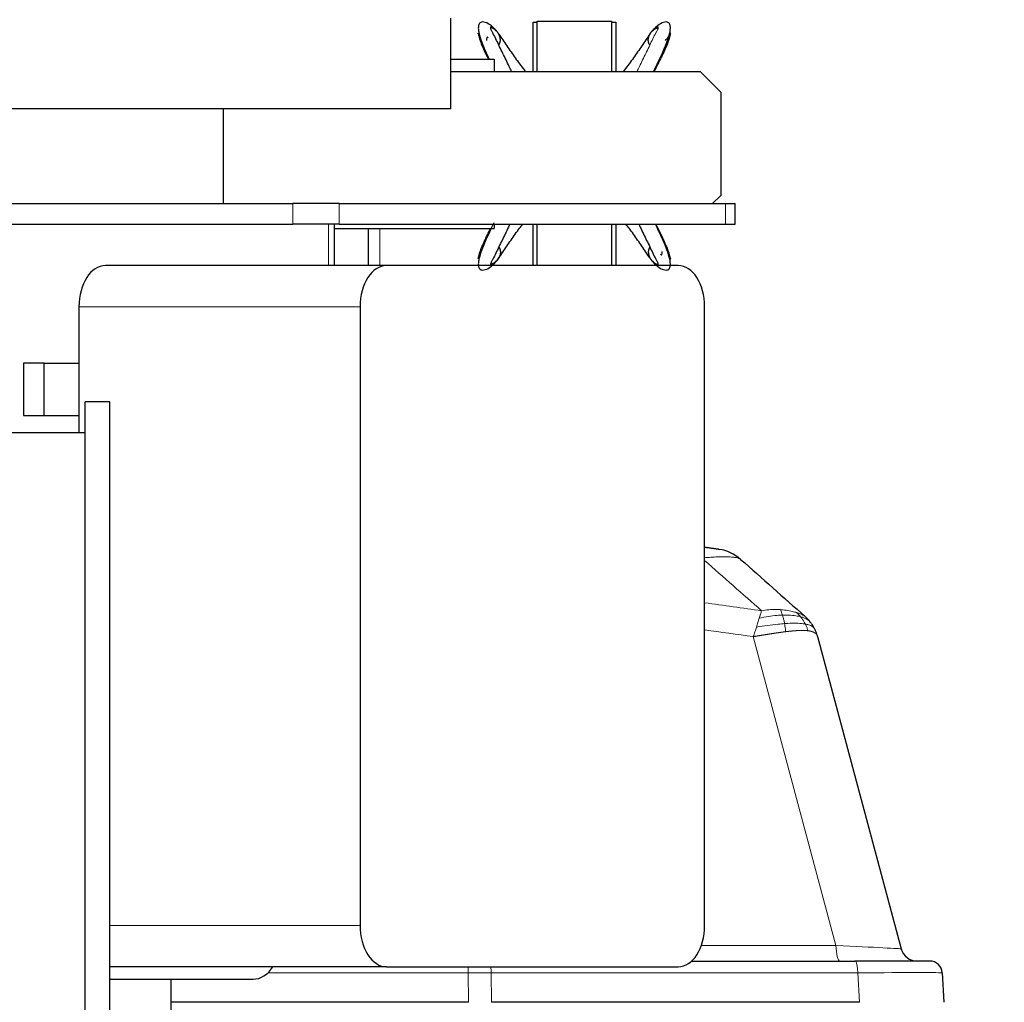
# Model space of a CAD drawing. Header units: inches. Extents: x 0 to 17820, y -10 to 12600.
# Tile 277 of 339: x 8896 to 9134, y 10613 to 10851. Entities that reach past the tile are written whole.
import ezdxf

# ---------------------------------------------------------------- set-up
doc = ezdxf.new("R2010")
doc.units = ezdxf.units.IN
doc.layers.add('1', color=7, linetype='Continuous', true_color=0xffffff)
doc.layers.add('254', color=7, linetype='Continuous', true_color=0xffffff)
doc.styles.add('latin_extended', font='simplex.shx')
doc.dimstyles.get("Standard").update_dxf_attribs({"dimtxt": 0.18, "dimasz": 0.18, "dimexe": 0.18, "dimexo": 0.0625, "dimgap": 0.09, "dimtad": 0, "dimtih": 1, "dimtoh": 1, "dimdec": 4, "dimzin": 0, "dimdsep": 46, "dimtxsty": 'Standard', "dimcen": 0.09, "dimadec": 0, "dimazin": 0, "dimtfac": 1, "dimtdec": 4, "dimtofl": 0, "dimtmove": 0, "dimatfit": 3, "dimfxl": 1, "dimtolj": 1, "dimtzin": 0, "dimarcsym": 0})

# ---------------------------------------------------------------- blocks, each defined once
blk = doc.blocks.new('_U3')
at = {"layer": '254', "color": 3, "linetype": 'Continuous', "lineweight": 13, "transparency": 16777216}
for p, q in [((7293.66, 10134.7), (7293.66, 11650.4)), ((9682.22, 8812.79), (9682.22, 11650.4)), ((7398.66, 11620.4), (9577.22, 11620.4))]:
    blk.add_line(p, q, dxfattribs=at)
at = {"layer": '254', "color": 3, "transparency": 16777216}
for points in [[(7398.66, 11637.9), (7398.66, 11602.9), (7293.66, 11620.4)], [(9577.22, 11602.9), (9577.22, 11637.9), (9682.22, 11620.4)]]:
    blk.add_solid(points, dxfattribs=at)
at = {"layer": 'Defpoints', "color": 0, "transparency": 16777216}
for p in [(9682.22, 11620.4), (7293.66, 10104.7), (9682.22, 8782.79)]:
    blk.add_point(p, dxfattribs=at)
at = {"layer": '254', "color": 2, "lineweight": 13, "transparency": 16777216, "insert": (8305.44, 11777.9), "char_height": 105, "attachment_point": 1, "style": 'latin_extended'}
blk.add_mtext('\\A1;2389', dxfattribs=at)
blk = doc.blocks.new('_U10')
at = {"layer": '254', "color": 3, "linetype": 'Continuous', "lineweight": 13, "transparency": 16777216}
for p, q in [((9387.37, 11148.4), (10092.85, 11148.4)), ((10062.85, 11043.4), (10062.85, 7677.9)), ((9033.32, 7572.9), (10092.85, 7572.9))]:
    blk.add_line(p, q, dxfattribs=at)
at = {"layer": '254', "color": 3, "transparency": 16777216}
for points in [[(10080.35, 11043.4), (10045.35, 11043.4), (10062.85, 11148.4)], [(10045.35, 7677.9), (10080.35, 7677.9), (10062.85, 7572.9)]]:
    blk.add_solid(points, dxfattribs=at)
at = {"layer": 'Defpoints', "color": 0, "transparency": 16777216}
for p in [(9357.37, 11148.4), (9003.32, 7572.9), (10062.85, 7572.9)]:
    blk.add_point(p, dxfattribs=at)
at = {"layer": '254', "color": 2, "lineweight": 13, "transparency": 16777216, "insert": (9905.35, 9175.65), "char_height": 105, "attachment_point": 1, "rotation": 90, "style": 'latin_extended'}
blk.add_mtext('\\A1;3575', dxfattribs=at)

msp = doc.modelspace()

# ---------------------------------------------------------------- linework, layer by layer
at = {"layer": '1', "color": 2, "linetype": 'Continuous', "lineweight": 25}
for p, q in [((9000.172, 10829.9), (9000.172, 10851.9)), ((9020.172, 10850.901), (9021.131, 10850.901)), ((9020.172, 10838.899), (9020.172, 10850.901)), ((9021.131, 10838.899), (9021.131, 10851.101)), ((9021.131, 10851.101), (9039.131, 10851.101)), ((9039.131, 10851.101), (9039.131, 10838.899)), ((9039.131, 10850.901), (9040.172, 10850.901)), ((9040.172, 10850.901), (9040.172, 10838.899)), ((9000.17, 10841.901), (9010.672, 10841.901)), ((9010.672, 10841.901), (9010.672, 10838.899)), ((9000.17, 10838.899), (9060.672, 10838.899)), ((9060.672, 10838.899), (9065.672, 10833.899)), ((9065.672, 10833.899), (9065.672, 10808.903)), ((9000.172, 10829.9), (8750.172, 10829.9)), ((8945.022, 10806.901), (8945.022, 10829.9)), ((9065.672, 10808.903), (9063.67, 10806.901)), ((8804.407, 10806.901), (8961.88, 10806.901)), ((8973.107, 10806.901), (8961.88, 10806.901)), ((8973.107, 10806.901), (9066.801, 10806.901)), ((9066.801, 10806.901), (9069.14, 10806.901)), ((9069.14, 10801.901), (9069.14, 10806.901)), ((8804.407, 10801.901), (8961.88, 10801.901)), ((8973.107, 10801.901), (8961.88, 10801.901)), ((8971.952, 10800.901), (9010.672, 10800.901)), ((8971.953, 10791.899), (8971.953, 10801.901)), ((8973.107, 10801.901), (9066.801, 10801.901)), ((8980.172, 10791.894), (8980.172, 10800.893)), ((9010.672, 10801.901), (9010.672, 10800.901)), ((9020.172, 10791.9), (9020.172, 10801.901)), ((9021.131, 10791.9), (9021.131, 10801.901)), ((9039.131, 10801.901), (9039.131, 10791.9)), ((9040.172, 10801.901), (9040.172, 10791.9)), ((9066.801, 10801.901), (9069.14, 10801.901)), ((8984.601, 10791.9), (8916.423, 10791.9)), ((9055.307, 10791.9), (8984.601, 10791.9)), ((8909.995, 10781.9), (8909.995, 10751.333)), ((8978.173, 10781.9), (8978.173, 10631.9)), ((9061.735, 10631.9), (9061.735, 10781.9)), ((8901.512, 10768.25), (8896.532, 10768.25)), ((8896.532, 10768.25), (8896.532, 10755.55)), ((8901.512, 10768.25), (8909.996, 10768.25)), ((8901.512, 10755.55), (8901.512, 10768.25)), ((8917.473, 10758.833), (8911.473, 10758.833)), ((8911.473, 10013.833), (8911.473, 10758.833)), ((8917.473, 10013.833), (8917.473, 10758.833)), ((8896.532, 10755.55), (8901.512, 10755.55)), ((8901.512, 10755.55), (8909.996, 10755.55)), ((8911.473, 10751.333), (8603.473, 10751.333)), ((9089.118, 10701.944), (9109.397, 10626.261)), ((8984.601, 10621.9), (8917.473, 10621.9)), ((8984.601, 10621.9), (9055.307, 10621.9)), ((9058.582, 10623.296), (9098.176, 10623.296)), ((9116.345, 10623.296), (9098.176, 10623.296)), ((9119.341, 10620.453), (9119.716, 10613.296)), ((8917.473, 10618.9), (8952.208, 10618.9)), ((8932.322, 10551.9), (8932.322, 10618.9)), ((9004.436, 10613.296), (8932.318, 10613.296)), ((9099.276, 10613.296), (9010.018, 10613.296))]:
    msp.add_line(p, q, dxfattribs=at)
at = {"layer": '1', "color": 110, "linetype": 'Continuous', "lineweight": 13}
for p, q in [((8961.88, 10806.901), (8961.88, 10801.901)), ((8973.107, 10806.901), (8973.107, 10801.901)), ((9066.801, 10806.901), (9066.801, 10801.901)), ((8970.549, 10801.901), (8970.549, 10791.899)), ((8982.972, 10800.889), (8982.972, 10791.889)), ((8978.173, 10781.9), (8909.995, 10781.9)), ((9093.583, 10627.087), (9073.528, 10701.934)), ((8978.173, 10631.9), (8917.473, 10631.9)), ((9060.94, 10627.087), (9093.583, 10627.087)), ((9004.384, 10620.453), (8955.834, 10620.453)), ((9004.436, 10613.296), (9004.384, 10620.453)), ((9098.901, 10620.453), (9009.966, 10620.453)), ((9009.966, 10620.453), (9010.018, 10613.296)), ((9099.276, 10613.296), (9098.901, 10620.453))]:
    msp.add_line(p, q, dxfattribs=at)
at = {"layer": '1', "color": 2, "linetype": 'Continuous', "lineweight": 25}
for centre, radius, start, end in [((9063.84, 10713.186), 10, 48.47557, 82.02027), ((9113.261, 10627.296), 4, 195, 270), ((9116.345, 10620.296), 3, 3, 90)]:
    msp.add_arc(centre, radius, start, end, dxfattribs=at)
for centre, major_axis, ratio, start_param, end_param in [((8916.423, 10781.9), (0, 10), 0.6427876, 0, 1.5707963), ((8984.601, 10781.9), (0, 10), 0.6427876, 0, 1.5707963), ((9055.307, 10781.9), (0, 10), 0.6427876, 4.712389, 6.2831853), ((8984.601, 10631.9), (0, 10), 0.6427876, 1.5707963, 3.1415927), ((9055.307, 10631.9), (0, 10), 0.6427876, 3.1415927, 4.712389), ((8952.208, 10626.901), (0, -8.001), 0.7660444, 0, 0.8955993)]:
    msp.add_ellipse(centre, major_axis=major_axis, ratio=ratio, start_param=start_param, end_param=end_param, dxfattribs=at)
at = {"layer": '1', "color": 110, "linetype": 'Continuous', "lineweight": 13}
for centre, major_axis, ratio, start_param, end_param in [((9088.414, 10627.296), (-20.983, 1.035), 0.00224, 3.1423129, 4.4636253), ((9094.549, 10627.296), (0, 4), 0.2419219, 1.6231562, 3.1415927), ((9004.279, 10620.296), (0, 3), 0.0348995, 4.7647489, 5.2766517), ((9009.241, 10620.296), (0, 3), 0.2419219, 4.7647489, 5.2766517), ((9098.176, 10620.296), (0, 3), 0.2419219, 4.7647489, 6.2831853), ((9003.434, 10620.296), (27.001, 0.022), 0.0057899, 1.3264408, 1.5355922), ((9092.312, 10620.296), (27.029, 0.157), 0.0045296, 0.000211, 1.3245207)]:
    msp.add_ellipse(centre, major_axis=major_axis, ratio=ratio, start_param=start_param, end_param=end_param, dxfattribs=at)
at = {"layer": '1', "color": 2, "linetype": 'Continuous', "lineweight": 25}
for points, degree, knots in [([(9011.186, 10848.821), (9010.666, 10849.452), (9009.701, 10850.35), (9008.395, 10850.955), (9007.634, 10850.947), (9007.13, 10850.726), (9006.848, 10850.178), (9006.832, 10849.305), (9006.995, 10847.949), (9007.832, 10845.485), (9008.804, 10843.309), (9009.46, 10841.923)], 3, [0, 0, 0, 0, 0.1429301, 0.265945, 0.3196378, 0.3684788, 0.4539883, 0.528663, 0.5936683, 0.7433464, 1, 1, 1, 1]), ([(9049.338, 10838.901), (9050.518, 10841.31), (9052.101, 10844.514), (9053.267, 10847.949), (9053.431, 10849.305), (9053.415, 10850.178), (9053.132, 10850.726), (9052.629, 10850.947), (9051.868, 10850.955), (9050.561, 10850.35), (9049.597, 10849.452), (9049.077, 10848.821)], 3, [0, 0, 0, 0, 0.3730421, 0.4992845, 0.5541118, 0.6170943, 0.6892153, 0.7304091, 0.775695, 0.879449, 1, 1, 1, 1]), ([(9011.815, 10847.982), (9011.721, 10848.158), (9011.525, 10848.468), (9011.288, 10848.752), (9011.016, 10849.002), (9010.687, 10849.226), (9010.394, 10849.39), (9010.241, 10849.461), (9010.082, 10849.521), (9009.919, 10849.566), (9009.784, 10849.593)], 5, [0, 0, 0, 0, 0, 0, 0.3727401, 0.6847556, 0.6847556, 0.6847556, 0.7419062, 1, 1, 1, 1, 1, 1]), ([(9014.928, 10838.963), (9014.736, 10839.348), (9014.278, 10840.275), (9013.564, 10841.737), (9012.784, 10843.343), (9012.016, 10844.934), (9011.271, 10846.493), (9010.669, 10847.728), (9010.272, 10848.495), (9010.058, 10848.893), (9009.941, 10849.115), (9009.885, 10849.236), (9009.869, 10849.272)], 3, [0, 0, 0, 0, 0.1038223, 0.2504123, 0.3970022, 0.5435922, 0.6901821, 0.8367721, 0.9100671, 0.9467146, 0.983362, 1, 1, 1, 1]), ([(9048.447, 10847.982), (9048.541, 10848.158), (9048.738, 10848.468), (9048.975, 10848.752), (9049.247, 10849.002), (9049.576, 10849.226), (9049.869, 10849.39), (9050.022, 10849.461), (9050.18, 10849.521), (9050.343, 10849.566), (9050.479, 10849.593)], 5, [0, 0, 0, 0, 0, 0, 0.3727401, 0.6847556, 0.6847556, 0.6847556, 0.7419062, 1, 1, 1, 1, 1, 1]), ([(9007.114, 10847.596), (9007.009, 10847.737), (9006.858, 10847.958), (9006.758, 10848.162), (9006.769, 10848.235), (9006.836, 10848.061), (9006.917, 10847.783), (9006.984, 10847.497), (9007.067, 10847.166), (9007.2, 10846.69), (9007.498, 10845.808), (9008.072, 10844.476), (9008.737, 10843.082), (9009.156, 10842.223), (9009.308, 10841.914)], 3, [0, 0, 0, 0, 0.1008329, 0.1816932, 0.2625536, 0.3434139, 0.3838441, 0.4242743, 0.4647045, 0.5051346, 0.585995, 0.7477157, 0.9094364, 1, 1, 1, 1]), ([(9009.27, 10847.066), (9009.252, 10847.088), (9009.13, 10847.229), (9009.018, 10847.296), (9008.889, 10847.114), (9008.823, 10846.702), (9008.794, 10846.445)], 3, [0, 0, 0, 0, 0.0370006, 0.2628933, 0.4797994, 1, 1, 1, 1]), ([(9011.809, 10845.371), (9011.901, 10845.484), (9012, 10845.642), (9012.076, 10845.813), (9012.129, 10845.993), (9012.181, 10846.286), (9012.207, 10846.59), (9012.186, 10846.959), (9012.105, 10847.32), (9011.975, 10847.664), (9011.864, 10847.892), (9011.815, 10847.982)], 5, [0, 0, 0, 0, 0, 0, 0.2638886, 0.3364025, 0.3364025, 0.3364025, 0.5400548, 0.8151422, 1, 1, 1, 1, 1, 1]), ([(9011.815, 10847.982), (9012.148, 10847.539), (9012.797, 10846.594), (9013.776, 10845.13), (9014.768, 10843.669), (9015.791, 10842.221), (9016.862, 10840.778), (9017.707, 10839.679), (9018.192, 10839.061), (9018.289, 10838.937)], 3, [0, 0, 0, 0, 0.160016, 0.320032, 0.480048, 0.640064, 0.80008, 0.960096, 1, 1, 1, 1]), ([(9048.447, 10847.982), (9048.114, 10847.539), (9047.465, 10846.594), (9046.487, 10845.13), (9045.494, 10843.669), (9044.472, 10842.221), (9043.401, 10840.778), (9042.555, 10839.679), (9042.071, 10839.061), (9041.973, 10838.937)], 3, [0, 0, 0, 0, 0.160016, 0.320032, 0.480048, 0.640064, 0.80008, 0.960096, 1, 1, 1, 1]), ([(9048.457, 10845.366), (9048.455, 10845.369), (9048.452, 10845.372), (9048.45, 10845.375), (9048.358, 10845.489), (9048.259, 10845.649), (9048.185, 10845.818), (9048.133, 10845.995), (9048.082, 10846.286), (9048.062, 10846.509), (9048.065, 10846.693), (9048.083, 10846.876), (9048.13, 10847.136), (9048.192, 10847.383), (9048.249, 10847.557), (9048.318, 10847.727), (9048.399, 10847.892), (9048.447, 10847.982)], 5, [0, 0, 0, 0, 0, 0, 0.0068692, 0.0068692, 0.0068692, 0.2655639, 0.3379128, 0.3379128, 0.3379128, 0.5411016, 0.6689564, 0.6689564, 0.6689564, 0.8155629, 1, 1, 1, 1, 1, 1]), ([(9052.228, 10846.464), (9052.491, 10846.773), (9052.982, 10847.36), (9053.382, 10847.911), (9053.504, 10848.162), (9053.493, 10848.235), (9053.426, 10848.061), (9053.346, 10847.783), (9053.278, 10847.497), (9053.196, 10847.166), (9053.063, 10846.69), (9052.765, 10845.808), (9052.191, 10844.476), (9051.411, 10842.842), (9050.598, 10841.186), (9049.955, 10839.892), (9049.587, 10839.15), (9049.495, 10838.966)], 3, [0, 0, 0, 0, 0.1071725, 0.214345, 0.2679313, 0.3215176, 0.3751038, 0.401897, 0.4286901, 0.4554832, 0.4822763, 0.5358626, 0.6430351, 0.7502076, 0.8573802, 0.9645527, 1, 1, 1, 1]), ([(9007.114, 10794.147), (9007.009, 10794.006), (9006.858, 10793.786), (9006.758, 10793.582), (9006.769, 10793.509), (9006.836, 10793.682), (9006.917, 10793.961), (9006.984, 10794.247), (9007.067, 10794.577), (9007.2, 10795.054), (9007.498, 10795.935), (9008.072, 10797.267), (9008.851, 10798.902), (9009.447, 10800.115), (9009.776, 10800.779), (9009.83, 10800.889)], 3, [0, 0, 0, 0, 0.0913988, 0.1646938, 0.2379888, 0.3112838, 0.3479312, 0.3845787, 0.4212262, 0.4578737, 0.5311687, 0.6777586, 0.8243486, 0.9709385, 1, 1, 1, 1]), ([(9010.64, 10802.26), (9009.556, 10800.048), (9008.098, 10797.043), (9006.995, 10793.795), (9006.832, 10792.438), (9006.848, 10791.565), (9007.13, 10791.018), (9007.634, 10790.797), (9008.395, 10790.788), (9009.701, 10791.393), (9010.666, 10792.291), (9011.186, 10792.923)], 3, [0, 0, 0, 0, 0.3536053, 0.4837614, 0.5402884, 0.6052236, 0.6795804, 0.7220513, 0.7687412, 0.8757117, 1, 1, 1, 1]), ([(9014.464, 10801.843), (9014.428, 10801.771), (9014.126, 10801.158), (9013.564, 10800.006), (9012.784, 10798.401), (9012.016, 10796.81), (9011.271, 10795.25), (9010.669, 10794.016), (9010.272, 10793.249), (9010.058, 10792.851), (9009.916, 10792.579), (9009.81, 10792.339), (9009.757, 10792.084), (9009.829, 10791.901), (9010.11, 10791.937), (9010.533, 10792.17), (9011.115, 10792.751), (9011.586, 10793.408), (9011.815, 10793.761)], 3, [0, 0, 0, 0, 0.0130767, 0.1117691, 0.2104614, 0.3091537, 0.407846, 0.5065384, 0.5558845, 0.5805576, 0.6052307, 0.6299038, 0.6545769, 0.703923, 0.7532692, 0.8026153, 0.9013077, 1, 1, 1, 1]), ([(9011.815, 10793.761), (9012.148, 10794.205), (9012.797, 10795.149), (9013.776, 10796.613), (9014.768, 10798.074), (9015.791, 10799.523), (9016.723, 10800.779), (9017.324, 10801.565), (9017.555, 10801.865)], 3, [0, 0, 0, 0, 0.1781698, 0.3563395, 0.5345093, 0.712679, 0.8908488, 1, 1, 1, 1]), ([(9048.447, 10793.761), (9048.114, 10794.205), (9047.465, 10795.149), (9046.487, 10796.613), (9045.494, 10798.074), (9044.472, 10799.523), (9043.539, 10800.779), (9042.939, 10801.565), (9042.707, 10801.865)], 3, [0, 0, 0, 0, 0.1781698, 0.3563395, 0.5345093, 0.712679, 0.8908488, 1, 1, 1, 1]), ([(9045.799, 10801.843), (9045.834, 10801.771), (9046.136, 10801.158), (9046.699, 10800.006), (9047.479, 10798.401), (9048.247, 10796.81), (9048.992, 10795.25), (9049.593, 10794.016), (9049.99, 10793.249), (9050.205, 10792.851), (9050.321, 10792.628), (9050.377, 10792.508), (9050.393, 10792.471)], 3, [0, 0, 0, 0, 0.0212136, 0.181316, 0.3414185, 0.501521, 0.6616234, 0.8217259, 0.9017771, 0.9418028, 0.9818284, 1, 1, 1, 1]), ([(9049.077, 10792.923), (9049.597, 10792.291), (9050.561, 10791.393), (9051.868, 10790.788), (9052.629, 10790.797), (9053.132, 10791.018), (9053.415, 10791.565), (9053.431, 10792.438), (9053.267, 10793.795), (9052.204, 10796.925), (9050.824, 10799.804), (9049.803, 10801.892)], 3, [0, 0, 0, 0, 0.1267744, 0.2358847, 0.2835086, 0.326829, 0.4026732, 0.4689072, 0.5265649, 0.6593246, 1, 1, 1, 1]), ([(9053.149, 10794.147), (9053.253, 10794.006), (9053.405, 10793.786), (9053.504, 10793.582), (9053.493, 10793.509), (9053.426, 10793.682), (9053.346, 10793.961), (9053.278, 10794.247), (9053.196, 10794.577), (9053.063, 10795.054), (9052.765, 10795.935), (9052.191, 10797.267), (9051.411, 10798.902), (9050.657, 10800.436), (9050.168, 10801.424), (9049.952, 10801.857)], 3, [0, 0, 0, 0, 0.0842169, 0.1517525, 0.2192882, 0.2868238, 0.3205916, 0.3543594, 0.3881272, 0.421895, 0.4894307, 0.6245019, 0.7595732, 0.8946444, 1, 1, 1, 1]), ([(9011.805, 10796.378), (9011.808, 10796.375), (9011.81, 10796.372), (9011.813, 10796.369), (9011.904, 10796.254), (9012.003, 10796.095), (9012.077, 10795.925), (9012.129, 10795.748), (9012.181, 10795.457), (9012.2, 10795.234), (9012.198, 10795.05), (9012.179, 10794.867), (9012.132, 10794.607), (9012.071, 10794.36), (9012.014, 10794.186), (9011.944, 10794.016), (9011.864, 10793.851), (9011.815, 10793.761)], 5, [0, 0, 0, 0, 0, 0, 0.0068692, 0.0068692, 0.0068692, 0.2655639, 0.3379128, 0.3379128, 0.3379128, 0.5411016, 0.6689564, 0.6689564, 0.6689564, 0.8155629, 1, 1, 1, 1, 1, 1]), ([(9048.453, 10796.373), (9048.362, 10796.26), (9048.262, 10796.102), (9048.187, 10795.93), (9048.134, 10795.751), (9048.082, 10795.457), (9048.055, 10795.153), (9048.076, 10794.784), (9048.157, 10794.424), (9048.287, 10794.08), (9048.399, 10793.851), (9048.447, 10793.761)], 5, [0, 0, 0, 0, 0, 0, 0.2638886, 0.3364025, 0.3364025, 0.3364025, 0.5400548, 0.8151422, 1, 1, 1, 1, 1, 1]), ([(9011.815, 10793.761), (9011.721, 10793.586), (9011.525, 10793.275), (9011.288, 10792.991), (9011.016, 10792.741), (9010.687, 10792.518), (9010.394, 10792.354), (9010.241, 10792.282), (9010.082, 10792.223), (9009.919, 10792.177), (9009.784, 10792.15)], 5, [0, 0, 0, 0, 0, 0, 0.3727401, 0.6847556, 0.6847556, 0.6847556, 0.7419062, 1, 1, 1, 1, 1, 1]), ([(9048.447, 10793.761), (9048.541, 10793.586), (9048.738, 10793.275), (9048.975, 10792.991), (9049.247, 10792.741), (9049.576, 10792.518), (9049.869, 10792.354), (9050.022, 10792.282), (9050.18, 10792.223), (9050.343, 10792.177), (9050.479, 10792.15)], 5, [0, 0, 0, 0, 0, 0, 0.3727401, 0.6847556, 0.6847556, 0.6847556, 0.7419062, 1, 1, 1, 1, 1, 1]), ([(9050.993, 10794.677), (9051.011, 10794.655), (9051.133, 10794.514), (9051.244, 10794.448), (9051.374, 10794.629), (9051.439, 10795.041), (9051.469, 10795.298)], 3, [0, 0, 0, 0, 0.0370006, 0.2628933, 0.4797994, 1, 1, 1, 1]), ([(9065.228, 10723.089), (9065.227, 10723.089), (9065.22, 10723.09), (9065.189, 10723.095), (9065.165, 10723.098), (9065.099, 10723.107), (9065.058, 10723.113), (9064.959, 10723.127), (9064.9, 10723.135), (9064.814, 10723.147), (9064.797, 10723.149), (9064.76, 10723.155), (9064.704, 10723.162), (9064.643, 10723.171), (9064.516, 10723.189), (9064.329, 10723.215), (9064.112, 10723.245), (9063.967, 10723.265), (9063.938, 10723.27), (9063.878, 10723.278), (9063.847, 10723.282), (9063.754, 10723.295), (9063.691, 10723.304), (9063.498, 10723.331), (9063.364, 10723.35), (9063.086, 10723.388), (9062.943, 10723.408), (9062.648, 10723.449), (9062.496, 10723.47), (9062.301, 10723.498), (9062.262, 10723.503), (9062.183, 10723.514), (9062.143, 10723.52), (9062.024, 10723.536), (9061.943, 10723.547), (9061.827, 10723.563), (9061.792, 10723.568), (9061.757, 10723.573)], 3, [0, 0, 0, 0, 0.0769539, 0.0769539, 0.1592383, 0.1592383, 0.2415227, 0.2415227, 0.3238072, 0.3238072, 0.3443783, 0.3443783, 0.3649494, 0.4060916, 0.4060916, 0.488376, 0.5706604, 0.5706604, 0.5912315, 0.5912315, 0.6118026, 0.6118026, 0.6529449, 0.6529449, 0.7352293, 0.7352293, 0.8175137, 0.8175137, 0.8997981, 0.8997981, 0.9203692, 0.9203692, 0.9409404, 0.9409404, 0.9820826, 0.9820826, 1, 1, 1, 1]), ([(9087.426, 10705.398), (9087.33, 10705.526), (9087.23, 10705.651), (9086.971, 10705.961), (9086.807, 10706.143), (9086.462, 10706.499), (9086.28, 10706.673), (9086.088, 10706.842)], 3, [0, 0, 0, 0, 0.25, 0.25, 0.625, 0.625, 1, 1, 1, 1]), ([(9088.427, 10703.78), (9088.391, 10703.852), (9088.355, 10703.923), (9088.208, 10704.204), (9088.09, 10704.411), (9087.84, 10704.815), (9087.708, 10705.013), (9087.522, 10705.271), (9087.475, 10705.335), (9087.426, 10705.398)], 3, [0, 0, 0, 0, 0.125, 0.125, 0.5, 0.5, 0.875, 0.875, 1, 1, 1, 1]), ([(9089.118, 10701.944), (9089.052, 10702.19), (9088.978, 10702.429), (9088.815, 10702.895), (9088.725, 10703.122), (9088.565, 10703.492), (9088.497, 10703.637), (9088.427, 10703.78)], 3, [0, 0, 0, 0, 0.375, 0.375, 0.75, 0.75, 1, 1, 1, 1])]:
    msp.add_open_spline(points, degree=degree, knots=knots, dxfattribs=at)
at = {"layer": '1', "color": 110, "linetype": 'Continuous', "lineweight": 13}
for points, knots in [([(9009.869, 10849.272), (9009.85, 10849.315), (9009.804, 10849.433), (9009.757, 10849.659), (9009.829, 10849.843), (9010.11, 10849.806), (9010.533, 10849.573), (9011.115, 10848.993), (9011.586, 10848.336), (9011.815, 10847.982)], [0, 0, 0, 0, 0.0351216, 0.0994468, 0.2280973, 0.3567477, 0.4853982, 0.7426991, 1, 1, 1, 1]), ([(9045.335, 10838.963), (9045.526, 10839.348), (9045.985, 10840.275), (9046.699, 10841.737), (9047.479, 10843.343), (9048.247, 10844.934), (9048.992, 10846.493), (9049.593, 10847.728), (9049.99, 10848.495), (9050.205, 10848.893), (9050.347, 10849.165), (9050.453, 10849.404), (9050.505, 10849.659), (9050.433, 10849.843), (9050.153, 10849.806), (9049.73, 10849.573), (9049.148, 10848.993), (9048.677, 10848.336), (9048.447, 10847.982)], [0, 0, 0, 0, 0.0661406, 0.1595265, 0.2529125, 0.3462984, 0.4396844, 0.5330703, 0.5797633, 0.6031098, 0.6264562, 0.6498027, 0.6731492, 0.7198422, 0.7665351, 0.8132281, 0.9066141, 1, 1, 1, 1]), ([(9050.393, 10792.471), (9050.412, 10792.428), (9050.459, 10792.31), (9050.505, 10792.084), (9050.433, 10791.901), (9050.153, 10791.937), (9049.73, 10792.17), (9049.148, 10792.751), (9048.677, 10793.408), (9048.447, 10793.761)], [0, 0, 0, 0, 0.0351216, 0.0994468, 0.2280973, 0.3567477, 0.4853982, 0.7426991, 1, 1, 1, 1]), ([(9070.469, 10720.673), (9070.421, 10720.716), (9070.362, 10720.757), (9070.223, 10720.835), (9070.143, 10720.871), (9069.873, 10720.975), (9069.651, 10721.036), (9069.354, 10721.094), (9069.32, 10721.101), (9069.251, 10721.113), (9069.216, 10721.119), (9069.109, 10721.137), (9069.036, 10721.148), (9068.807, 10721.18), (9068.484, 10721.217), (9068.122, 10721.245), (9067.837, 10721.262), (9067.691, 10721.27), (9067.539, 10721.277), (9067.437, 10721.281), (9067.385, 10721.282), (9066.916, 10721.298), (9066.468, 10721.301), (9065.751, 10721.293), (9065.505, 10721.288), (9065.125, 10721.277), (9064.996, 10721.273), (9064.736, 10721.264), (9064.603, 10721.258), (9063.936, 10721.229), (9063.382, 10721.197), (9062.469, 10721.133), (9062.123, 10721.107), (9061.77, 10721.078)], [0, 0, 0, 0, 0.0658566, 0.0658566, 0.1317133, 0.1317133, 0.2634265, 0.2634265, 0.2798907, 0.2798907, 0.2963548, 0.2963548, 0.3292832, 0.3292832, 0.3951398, 0.4609964, 0.4609964, 0.4939247, 0.5103889, 0.5103889, 0.526853, 0.526853, 0.6585663, 0.6585663, 0.7244229, 0.7244229, 0.7573512, 0.7573512, 0.7902796, 0.7902796, 0.9219928, 0.9219928, 1, 1, 1, 1]), ([(9074.982, 10706.413), (9075.089, 10706.743), (9075.189, 10707.061), (9075.375, 10707.665), (9075.462, 10707.951), (9075.542, 10708.22)], [0, 0, 0, 0, 0.5, 0.5, 1, 1, 1, 1]), ([(9080.148, 10708.481), (9079.778, 10708.507), (9079.4, 10708.522), (9077.87, 10708.538), (9076.682, 10708.444), (9075.542, 10708.22)], [0, 0, 0, 0, 0.25, 0.25, 1, 1, 1, 1]), ([(9084.027, 10707.785), (9083.896, 10707.826), (9083.761, 10707.865), (9083.202, 10708.019), (9082.743, 10708.126), (9081.762, 10708.307), (9081.24, 10708.381), (9080.517, 10708.453), (9080.333, 10708.468), (9080.148, 10708.481)], [0, 0, 0, 0, 0.125, 0.125, 0.5, 0.5, 0.875, 0.875, 1, 1, 1, 1]), ([(9080.597, 10707.159), (9080.549, 10707.309), (9080.501, 10707.45), (9080.387, 10707.779), (9080.323, 10707.953), (9080.217, 10708.253), (9080.174, 10708.379), (9080.148, 10708.481)], [0, 0, 0, 0, 0.25, 0.25, 0.625, 0.625, 1, 1, 1, 1]), ([(9085.009, 10706.753), (9084.91, 10706.877), (9084.813, 10706.993), (9084.579, 10707.258), (9084.445, 10707.395), (9084.209, 10707.624), (9084.106, 10707.716), (9084.027, 10707.785)], [0, 0, 0, 0, 0.25, 0.25, 0.625, 0.625, 1, 1, 1, 1]), ([(9086.088, 10706.842), (9085.875, 10707.031), (9085.41, 10707.287), (9084.53, 10707.622), (9084.288, 10707.705), (9084.027, 10707.785)], [0, 0, 0, 0, 0.75, 0.75, 1, 1, 1, 1]), ([(9074.31, 10704.272), (9074.436, 10704.648), (9074.555, 10705.016), (9074.779, 10705.731), (9074.884, 10706.079), (9074.982, 10706.413)], [0, 0, 0, 0, 0.5, 0.5, 1, 1, 1, 1]), ([(9081.124, 10705.096), (9080.614, 10705.06), (9080.084, 10705.015), (9077.902, 10704.798), (9076.123, 10704.558), (9074.31, 10704.272)], [0, 0, 0, 0, 0.25, 0.25, 1, 1, 1, 1]), ([(9080.597, 10707.159), (9080.165, 10707.145), (9079.721, 10707.12), (9077.902, 10706.969), (9076.448, 10706.744), (9074.982, 10706.413)], [0, 0, 0, 0, 0.25, 0.25, 1, 1, 1, 1]), ([(9085.009, 10706.753), (9084.862, 10706.792), (9084.711, 10706.828), (9084.085, 10706.964), (9083.569, 10707.042), (9082.458, 10707.146), (9081.862, 10707.171), (9081.026, 10707.169), (9080.813, 10707.165), (9080.597, 10707.159)], [0, 0, 0, 0, 0.125, 0.125, 0.5, 0.5, 0.875, 0.875, 1, 1, 1, 1]), ([(9081.124, 10705.096), (9081.107, 10705.187), (9081.089, 10705.278), (9081.014, 10705.641), (9080.951, 10705.914), (9080.815, 10706.439), (9080.743, 10706.691), (9080.646, 10707.007), (9080.621, 10707.084), (9080.597, 10707.159)], [0, 0, 0, 0, 0.125, 0.125, 0.5, 0.5, 0.875, 0.875, 1, 1, 1, 1]), ([(9086.124, 10705.011), (9085.969, 10705.038), (9085.807, 10705.061), (9085.129, 10705.144), (9084.557, 10705.179), (9083.297, 10705.198), (9082.61, 10705.182), (9081.63, 10705.129), (9081.379, 10705.114), (9081.124, 10705.096)], [0, 0, 0, 0, 0.125, 0.125, 0.5, 0.5, 0.875, 0.875, 1, 1, 1, 1]), ([(9081.354, 10703.135), (9081.348, 10703.335), (9081.333, 10703.559), (9081.288, 10704.038), (9081.256, 10704.294), (9081.189, 10704.734), (9081.158, 10704.915), (9081.124, 10705.096)], [0, 0, 0, 0, 0.375, 0.375, 0.75, 0.75, 1, 1, 1, 1]), ([(9087.426, 10705.398), (9087.106, 10705.821), (9086.565, 10706.196), (9085.572, 10706.586), (9085.301, 10706.675), (9085.009, 10706.753)], [0, 0, 0, 0, 0.75, 0.75, 1, 1, 1, 1]), ([(9086.124, 10705.011), (9086.084, 10705.088), (9086.043, 10705.166), (9085.874, 10705.476), (9085.738, 10705.707), (9085.453, 10706.152), (9085.304, 10706.364), (9085.107, 10706.627), (9085.058, 10706.691), (9085.009, 10706.753)], [0, 0, 0, 0, 0.125, 0.125, 0.5, 0.5, 0.875, 0.875, 1, 1, 1, 1]), ([(9073.528, 10701.934), (9073.671, 10702.33), (9073.808, 10702.726), (9074.069, 10703.507), (9074.193, 10703.894), (9074.31, 10704.272)], [0, 0, 0, 0, 0.5, 0.5, 1, 1, 1, 1]), ([(9081.354, 10703.135), (9081.34, 10703.133), (9081.312, 10703.13), (9081.27, 10703.124), (9081.227, 10703.119), (9081.183, 10703.114), (9081.139, 10703.108), (9081.094, 10703.102), (9081.048, 10703.096), (9081.001, 10703.09), (9080.953, 10703.084), (9080.905, 10703.078), (9080.856, 10703.071), (9080.807, 10703.065), (9080.756, 10703.058), (9080.705, 10703.051), (9080.653, 10703.044), (9080.6, 10703.037), (9080.547, 10703.03), (9080.492, 10703.023), (9080.437, 10703.015), (9080.381, 10703.007), (9080.325, 10703), (9080.267, 10702.992), (9080.209, 10702.983), (9080.15, 10702.975), (9080.09, 10702.967), (9080.029, 10702.958), (9079.968, 10702.95), (9079.905, 10702.941), (9079.842, 10702.932), (9079.778, 10702.922), (9079.713, 10702.913), (9079.648, 10702.904), (9079.581, 10702.894), (9079.514, 10702.884), (9079.446, 10702.874), (9079.376, 10702.864), (9079.306, 10702.854), (9079.236, 10702.843), (9079.164, 10702.833), (9079.091, 10702.822), (9079.018, 10702.811), (9078.944, 10702.8), (9078.868, 10702.789), (9078.792, 10702.777), (9078.715, 10702.766), (9078.637, 10702.754), (9078.559, 10702.742), (9078.479, 10702.73), (9078.398, 10702.718), (9078.317, 10702.705), (9078.234, 10702.693), (9078.151, 10702.68), (9078.067, 10702.667), (9077.981, 10702.654), (9077.895, 10702.64), (9077.808, 10702.627), (9077.72, 10702.613), (9077.631, 10702.599), (9077.541, 10702.585), (9077.45, 10702.571), (9077.359, 10702.556), (9077.266, 10702.542), (9077.172, 10702.527), (9077.077, 10702.512), (9076.982, 10702.497), (9076.885, 10702.481), (9076.787, 10702.466), (9076.689, 10702.45), (9076.589, 10702.434), (9076.489, 10702.418), (9076.387, 10702.402), (9076.285, 10702.386), (9076.181, 10702.369), (9076.077, 10702.352), (9075.971, 10702.335), (9075.865, 10702.318), (9075.758, 10702.3), (9075.649, 10702.283), (9075.54, 10702.265), (9075.429, 10702.247), (9075.318, 10702.229), (9075.206, 10702.21), (9075.092, 10702.192), (9074.978, 10702.173), (9074.862, 10702.154), (9074.746, 10702.135), (9074.629, 10702.116), (9074.51, 10702.096), (9074.391, 10702.077), (9074.271, 10702.057), (9074.149, 10702.037), (9074.027, 10702.016), (9073.903, 10701.996), (9073.779, 10701.975), (9073.654, 10701.954), (9073.57, 10701.941), (9073.528, 10701.934)], [0, 0, 0, 0, 0.0060657, 0.012223, 0.0184718, 0.0248123, 0.0312443, 0.0377679, 0.0443831, 0.0510899, 0.0578883, 0.0647782, 0.0717598, 0.0788329, 0.0859977, 0.093254, 0.1006019, 0.1080414, 0.1155725, 0.1231952, 0.1309095, 0.1387154, 0.1466129, 0.1546019, 0.1626826, 0.1708549, 0.1791188, 0.1874742, 0.1959213, 0.20446, 0.2130903, 0.2218121, 0.2306256, 0.2395307, 0.2485274, 0.2576156, 0.2667955, 0.276067, 0.2854301, 0.2948848, 0.3044311, 0.314069, 0.3237985, 0.3336196, 0.3435324, 0.3535367, 0.3636326, 0.3738202, 0.3840993, 0.3944701, 0.4049324, 0.4154864, 0.426132, 0.4368691, 0.4476979, 0.4586183, 0.4696303, 0.480734, 0.4919292, 0.503216, 0.5145945, 0.5260645, 0.5376262, 0.5492795, 0.5610244, 0.5728609, 0.584789, 0.5968087, 0.60892, 0.621123, 0.6334175, 0.6458037, 0.6582815, 0.6708509, 0.6835119, 0.6962645, 0.7091087, 0.7220445, 0.735072, 0.748191, 0.7614017, 0.774704, 0.7880979, 0.8015834, 0.8151605, 0.8288293, 0.8425896, 0.8564416, 0.8703852, 0.8844204, 0.8985472, 0.9127656, 0.9270756, 0.9414773, 0.9559705, 0.9705554, 0.9852319, 1, 1, 1, 1]), ([(9086.837, 10703.36), (9086.826, 10703.362), (9086.804, 10703.364), (9086.771, 10703.368), (9086.738, 10703.372), (9086.705, 10703.376), (9086.671, 10703.38), (9086.637, 10703.383), (9086.602, 10703.387), (9086.567, 10703.39), (9086.532, 10703.393), (9086.497, 10703.396), (9086.461, 10703.4), (9086.425, 10703.402), (9086.389, 10703.405), (9086.352, 10703.408), (9086.315, 10703.411), (9086.278, 10703.413), (9086.24, 10703.415), (9086.202, 10703.418), (9086.164, 10703.42), (9086.125, 10703.422), (9086.086, 10703.424), (9086.047, 10703.426), (9086.007, 10703.427), (9085.967, 10703.429), (9085.927, 10703.43), (9085.886, 10703.432), (9085.845, 10703.433), (9085.804, 10703.434), (9085.762, 10703.435), (9085.72, 10703.436), (9085.678, 10703.437), (9085.635, 10703.437), (9085.592, 10703.438), (9085.549, 10703.438), (9085.505, 10703.439), (9085.461, 10703.439), (9085.416, 10703.439), (9085.371, 10703.439), (9085.326, 10703.439), (9085.28, 10703.438), (9085.235, 10703.438), (9085.188, 10703.437), (9085.142, 10703.437), (9085.095, 10703.436), (9085.047, 10703.435), (9084.999, 10703.434), (9084.951, 10703.433), (9084.903, 10703.432), (9084.854, 10703.43), (9084.805, 10703.429), (9084.755, 10703.427), (9084.705, 10703.425), (9084.655, 10703.424), (9084.604, 10703.422), (9084.553, 10703.42), (9084.502, 10703.417), (9084.45, 10703.415), (9084.397, 10703.412), (9084.345, 10703.41), (9084.292, 10703.407), (9084.238, 10703.404), (9084.185, 10703.401), (9084.131, 10703.398), (9084.076, 10703.395), (9084.021, 10703.392), (9083.966, 10703.388), (9083.91, 10703.385), (9083.854, 10703.381), (9083.797, 10703.377), (9083.741, 10703.373), (9083.683, 10703.369), (9083.626, 10703.365), (9083.568, 10703.36), (9083.509, 10703.356), (9083.45, 10703.351), (9083.391, 10703.346), (9083.331, 10703.341), (9083.271, 10703.336), (9083.211, 10703.331), (9083.15, 10703.326), (9083.089, 10703.321), (9083.027, 10703.315), (9082.965, 10703.31), (9082.903, 10703.304), (9082.84, 10703.298), (9082.777, 10703.292), (9082.713, 10703.286), (9082.649, 10703.279), (9082.585, 10703.273), (9082.52, 10703.266), (9082.454, 10703.26), (9082.389, 10703.253), (9082.323, 10703.246), (9082.256, 10703.239), (9082.189, 10703.232), (9082.122, 10703.224), (9082.054, 10703.217), (9081.986, 10703.209), (9081.917, 10703.201), (9081.848, 10703.194), (9081.779, 10703.186), (9081.709, 10703.177), (9081.639, 10703.169), (9081.568, 10703.161), (9081.497, 10703.152), (9081.426, 10703.144), (9081.378, 10703.138), (9081.354, 10703.135)], [0, 0, 0, 0, 0.0082024, 0.0164263, 0.0246716, 0.0329384, 0.0412265, 0.0495362, 0.0578672, 0.0662198, 0.0745938, 0.0829892, 0.0914062, 0.0998446, 0.1083045, 0.1167859, 0.1252887, 0.1338131, 0.1423589, 0.1509263, 0.1595151, 0.1681255, 0.1767574, 0.1854108, 0.1940858, 0.2027822, 0.2115002, 0.2202398, 0.2290008, 0.2377835, 0.2465876, 0.2554134, 0.2642606, 0.2731295, 0.2820199, 0.2909319, 0.2998654, 0.3088206, 0.3177973, 0.3267956, 0.3358154, 0.3448569, 0.35392, 0.3630047, 0.3721109, 0.3812388, 0.3903883, 0.3995594, 0.4087522, 0.4179665, 0.4272025, 0.4364601, 0.4457393, 0.4550402, 0.4643627, 0.4737069, 0.4830727, 0.4924601, 0.5018692, 0.5113, 0.5207524, 0.5302265, 0.5397222, 0.5492397, 0.5587788, 0.5683395, 0.577922, 0.5875261, 0.5971519, 0.6067994, 0.6164686, 0.6261595, 0.6358721, 0.6456064, 0.6553624, 0.6651401, 0.6749395, 0.6847606, 0.6946034, 0.704468, 0.7143542, 0.7242622, 0.734192, 0.7441434, 0.7541166, 0.7641115, 0.7741282, 0.7841666, 0.7942268, 0.8043087, 0.8144123, 0.8245377, 0.8346848, 0.8448538, 0.8550444, 0.8652568, 0.875491, 0.885747, 0.8960247, 0.9063242, 0.9166455, 0.9269886, 0.9373534, 0.9477401, 0.9581485, 0.9685787, 0.9790306, 0.9895044, 1, 1, 1, 1]), ([(9088.427, 10703.78), (9088.204, 10704.232), (9087.721, 10704.579), (9086.716, 10704.891), (9086.435, 10704.957), (9086.124, 10705.011)], [0, 0, 0, 0, 0.75, 0.75, 1, 1, 1, 1]), ([(9086.837, 10703.36), (9086.778, 10703.523), (9086.709, 10703.709), (9086.547, 10704.111), (9086.455, 10704.328), (9086.28, 10704.703), (9086.204, 10704.856), (9086.124, 10705.011)], [0, 0, 0, 0, 0.375, 0.375, 0.75, 0.75, 1, 1, 1, 1]), ([(9089.118, 10701.944), (9089.116, 10701.95), (9089.113, 10701.962), (9089.108, 10701.981), (9089.102, 10701.999), (9089.096, 10702.018), (9089.091, 10702.036), (9089.084, 10702.054), (9089.078, 10702.072), (9089.072, 10702.09), (9089.065, 10702.108), (9089.058, 10702.126), (9089.051, 10702.143), (9089.043, 10702.161), (9089.036, 10702.178), (9089.028, 10702.195), (9089.02, 10702.212), (9089.012, 10702.23), (9089.003, 10702.246), (9088.995, 10702.263), (9088.986, 10702.28), (9088.977, 10702.297), (9088.968, 10702.313), (9088.958, 10702.33), (9088.948, 10702.346), (9088.938, 10702.362), (9088.928, 10702.378), (9088.918, 10702.394), (9088.907, 10702.41), (9088.896, 10702.426), (9088.885, 10702.441), (9088.874, 10702.457), (9088.862, 10702.472), (9088.851, 10702.488), (9088.839, 10702.503), (9088.826, 10702.518), (9088.814, 10702.533), (9088.801, 10702.548), (9088.788, 10702.562), (9088.775, 10702.577), (9088.762, 10702.591), (9088.748, 10702.606), (9088.734, 10702.62), (9088.72, 10702.634), (9088.706, 10702.648), (9088.691, 10702.662), (9088.676, 10702.676), (9088.661, 10702.69), (9088.646, 10702.703), (9088.63, 10702.717), (9088.615, 10702.73), (9088.598, 10702.743), (9088.582, 10702.756), (9088.566, 10702.769), (9088.549, 10702.782), (9088.532, 10702.795), (9088.514, 10702.808), (9088.497, 10702.82), (9088.479, 10702.833), (9088.461, 10702.845), (9088.442, 10702.857), (9088.424, 10702.869), (9088.405, 10702.881), (9088.386, 10702.893), (9088.366, 10702.904), (9088.347, 10702.916), (9088.327, 10702.927), (9088.307, 10702.939), (9088.286, 10702.95), (9088.265, 10702.961), (9088.244, 10702.972), (9088.223, 10702.983), (9088.202, 10702.994), (9088.18, 10703.004), (9088.158, 10703.015), (9088.136, 10703.025), (9088.113, 10703.035), (9088.09, 10703.045), (9088.067, 10703.055), (9088.044, 10703.065), (9088.02, 10703.075), (9087.996, 10703.084), (9087.972, 10703.094), (9087.947, 10703.103), (9087.922, 10703.113), (9087.897, 10703.122), (9087.872, 10703.131), (9087.846, 10703.139), (9087.82, 10703.148), (9087.794, 10703.157), (9087.768, 10703.165), (9087.741, 10703.174), (9087.714, 10703.182), (9087.686, 10703.19), (9087.659, 10703.198), (9087.631, 10703.206), (9087.603, 10703.214), (9087.574, 10703.221), (9087.545, 10703.229), (9087.516, 10703.236), (9087.487, 10703.243), (9087.457, 10703.25), (9087.427, 10703.257), (9087.397, 10703.264), (9087.366, 10703.271), (9087.336, 10703.277), (9087.304, 10703.284), (9087.273, 10703.29), (9087.241, 10703.296), (9087.209, 10703.302), (9087.177, 10703.308), (9087.144, 10703.314), (9087.111, 10703.32), (9087.078, 10703.325), (9087.044, 10703.331), (9087.011, 10703.336), (9086.976, 10703.341), (9086.942, 10703.346), (9086.907, 10703.351), (9086.872, 10703.356), (9086.849, 10703.359), (9086.837, 10703.36)], [0, 0, 0, 0, 0.007775, 0.0155603, 0.0233558, 0.0311618, 0.038978, 0.0468046, 0.0546416, 0.0624889, 0.0703466, 0.0782147, 0.0860931, 0.093982, 0.1018813, 0.109791, 0.1177112, 0.1256417, 0.1335828, 0.1415343, 0.1494962, 0.1574687, 0.1654516, 0.173445, 0.1814489, 0.1894634, 0.1974883, 0.2055238, 0.2135699, 0.2216264, 0.2296936, 0.2377713, 0.2458596, 0.2539585, 0.2620679, 0.270188, 0.2783187, 0.28646, 0.2946119, 0.3027745, 0.3109477, 0.3191316, 0.3273261, 0.3355314, 0.3437472, 0.3519738, 0.3602111, 0.3684591, 0.3767178, 0.3849872, 0.3932673, 0.4015582, 0.4098598, 0.4181722, 0.4264954, 0.4348293, 0.443174, 0.4515295, 0.4598958, 0.4682728, 0.4766607, 0.4850594, 0.493469, 0.5018893, 0.5103206, 0.5187626, 0.5272155, 0.5356793, 0.544154, 0.5526395, 0.561136, 0.5696433, 0.5781615, 0.5866906, 0.5952307, 0.6037817, 0.6123436, 0.6209165, 0.6295003, 0.638095, 0.6467007, 0.6553174, 0.6639451, 0.6725838, 0.6812334, 0.6898941, 0.6985657, 0.7072484, 0.7159421, 0.7246468, 0.7333625, 0.7420893, 0.7508272, 0.759576, 0.768336, 0.777107, 0.7858891, 0.7946823, 0.8034866, 0.812302, 0.8211284, 0.829966, 0.8388147, 0.8476746, 0.8565455, 0.8654276, 0.8743209, 0.8832252, 0.8921408, 0.9010675, 0.9100054, 0.9189544, 0.9279147, 0.9368861, 0.9458688, 0.9548626, 0.9638676, 0.9728839, 0.9819114, 0.9909501, 1, 1, 1, 1])]:
    msp.add_open_spline(points, degree=3, knots=knots, dxfattribs=at)
for points in [[(9075.542, 10708.22), (9070.935, 10712.282), (9066.333, 10716.34), (9061.735, 10720.394)], [(9061.739, 10710.166), (9066.342, 10709.53), (9070.942, 10708.881), (9075.542, 10708.22)], [(9073.528, 10701.934), (9069.599, 10702.495), (9065.67, 10703.046), (9061.739, 10703.588)]]:
    msp.add_open_spline(points, degree=3, dxfattribs=at)
at = {"layer": '1', "color": 2, "linetype": 'Continuous', "lineweight": 25}
msp.add_open_spline([(9070.469, 10720.673), (9075.67, 10716.067), (9080.876, 10711.457), (9086.088, 10706.842)], degree=3, dxfattribs=at)

# ---------------------------------------------------------------- dimensions: what is measured, and where the dimension line sits
at = {"layer": '254', "color": 2, "linetype": 'Continuous', "lineweight": 13}
dim = msp.add_linear_dim(base=(9682.224, 11620.401), p1=(7293.662, 10104.704), p2=(9682.224, 8782.794), dimstyle='Standard', override={"dimscale": 30, "dimtxt": 3.5, "dimasz": 3.5, "dimexe": 1, "dimexo": 1, "dimgap": 1.75, "dimtad": 1, "dimtih": 1, "dimtoh": 0, "dimdec": 0, "dimlfac": 1, "dimzin": 8, "dimdsep": 46, "dimlunit": 2, "dimtxsty": 'latin_extended', "dimsah": 1, "dimse1": 0, "dimse2": 0, "dimsd1": 0, "dimsd2": 0, "dimclrd": 3, "dimclre": 3, "dimclrt": 2, "dimtol": 0, "dimtm": -0.1, "dimtfac": 0.714286, "dimtdec": 3, "dimtofl": 1, "dimtmove": 0, "dimtzin": 8, "dimlwd": 13, "dimlwe": 13}, dxfattribs=at)
dim.commit()
dim.dimension.update_dxf_attribs({"geometry": '_U3', "text_midpoint": (8487.943, 11620.401), "dimtype": 160})
dim = msp.add_linear_dim(base=(10062.850938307, 7572.901034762), p1=(9357.371598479, 11148.401034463), p2=(9003.321586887, 7572.901034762), angle=90, dimstyle='Standard', override={"dimscale": 30, "dimtxt": 3.5, "dimasz": 3.5, "dimexe": 1, "dimexo": 1, "dimgap": 1.75, "dimtad": 1, "dimtih": 0, "dimtoh": 0, "dimdec": 0, "dimlfac": 1, "dimzin": 8, "dimdsep": 46, "dimlunit": 2, "dimtxsty": 'latin_extended', "dimsah": 1, "dimse1": 0, "dimse2": 0, "dimsd1": 0, "dimsd2": 0, "dimclrd": 3, "dimclre": 3, "dimclrt": 2, "dimtol": 0, "dimtm": -0.1, "dimtfac": 0.714286, "dimtdec": 3, "dimtofl": 1, "dimtmove": 0, "dimtzin": 8, "dimlwd": 13, "dimlwe": 13}, dxfattribs=at)
dim.commit()
dim.dimension.update_dxf_attribs({"geometry": '_U10', "text_midpoint": (10062.850938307, 9360.651034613), "dimtype": 160})

doc.saveas('drawing.dxf')
